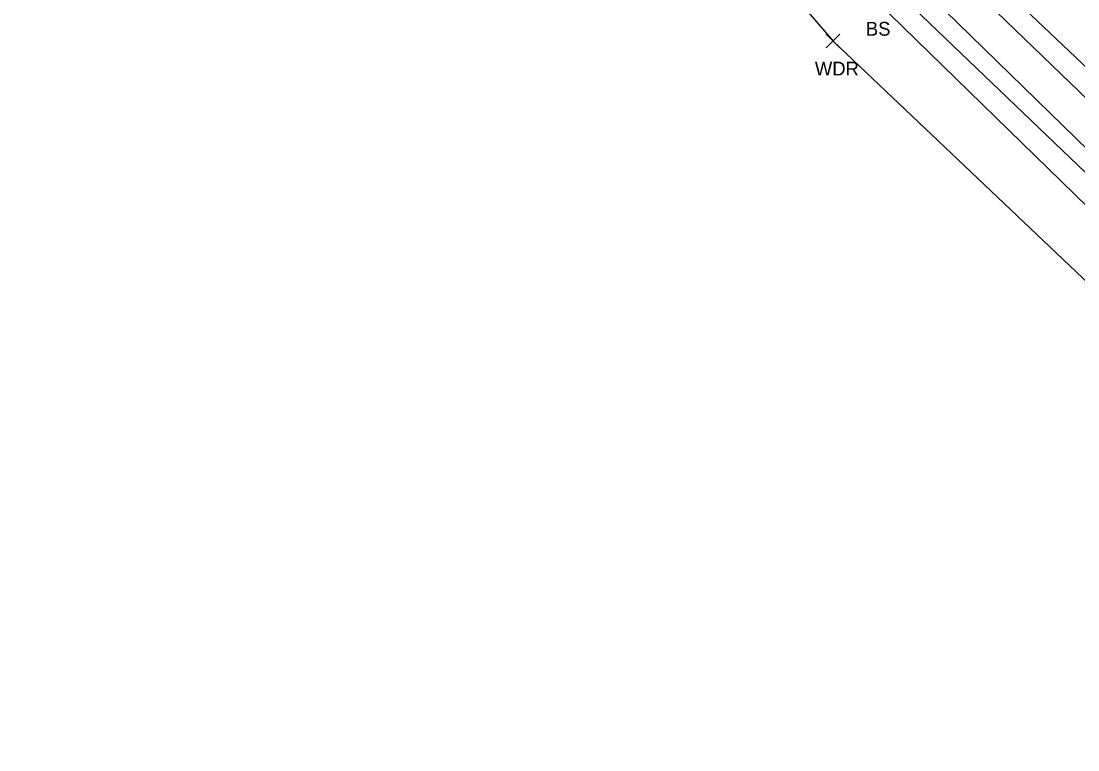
# Model space of a CAD drawing. Extents: x 1647574 to 1652703, y 212895 to 228670.
# Drawn here: x 1649589.7 to 1649743, y 226264.6 to 226370.4 of the extents above; entities that cross this region are included whole.
import ezdxf

# ---------------------------------------------------------------- set-up
doc = ezdxf.new("R2010")
doc.units = 0
for name, color, linetype in [('L_A', 7, 'Continuous'), ('L_TIC', 7, 'Continuous'), ('LAWA', 7, 'Continuous'), ('LELB', 7, 'Continuous'), ('PSP', 7, 'Continuous')]:
    doc.layers.add(name, color=color, linetype=linetype)

msp = doc.modelspace()

# ---------------------------------------------------------------- linework, layer by layer
at = {"layer": 'L_TIC'}
for points in [[(1649706.48, 226366.52), (1649708.48, 226368.52)], [(1649708.48, 226366.52), (1649706.48, 226368.52)]]:
    msp.add_lwpolyline(points, dxfattribs=at)
at = {"layer": 'LAWA'}
msp.add_lwpolyline([(1649564.01, 226501.21), (1649600.78, 226471.1), (1649629.15, 226441.1), (1649657.11, 226422.45), (1649662.3, 226420.26), (1649668.81, 226414.71), (1649676.02, 226404.08), (1649707.48, 226367.52), (1649746.55, 226330.39), (1649779.45, 226297), (1649815.18, 226260.26), (1649850.99, 226223.94), (1649889.13, 226181.22), (1649919.64, 226149.68), (1649954.03, 226112.54), (1649976.77, 226080.57), (1650010.23, 226040.33), (1650031.5, 226013.99), (1650047.73, 225988.88)], dxfattribs=at)
at = {"layer": 'LELB'}
for points in [[(1649576.43, 226518.4), (1649614.41, 226482.98), (1649642.41, 226455.9), (1649685.38, 226415.67), (1649721.92, 226380.74), (1649759.16, 226344.82), (1649794.41, 226310.27), (1649829.09, 226276.12), (1649866.9, 226238.21), (1649900.81, 226202.84), (1649937.1, 226163.93), (1649969.44, 226128.19), (1649998.01, 226097.17), (1650029.45, 226060.68), (1650045.36, 226034.05), (1650069.99, 226009.77), (1650092.51, 225984.63), (1650111.94, 225960.02)], [(1649572.06, 226513.32), (1649610.08, 226478.23), (1649638.08, 226450.58), (1649682.17, 226412.39), (1649718, 226377.59), (1649756, 226340.45), (1649789.26, 226306.39), (1649824.84, 226270.98), (1649865.01, 226237.13), (1649898.41, 226199.96), (1649935.32, 226162.62), (1649968.54, 226127.19), (1649995.98, 226095.51), (1650026.38, 226057.31)], [(1649570.19, 226510.51), (1649608.23, 226476.35), (1649636.57, 226449.06), (1649663.19, 226421.28), (1649670.48, 226414.78), (1649679.22, 226408.18), (1649715.79, 226375.57), (1649754.34, 226338.61), (1649788.1, 226305.21), (1649822.67, 226268.96), (1649860.5, 226231.77), (1649895.97, 226193.57), (1649929.13, 226157.26), (1649962.02, 226120.66), (1649988.9, 226089.08), (1650019.8, 226051.49), (1650041.89, 226022.86), (1650059.37, 225999.62), (1650079.66, 225974.03), (1650096.25, 225946.36)], [(1649668.81, 226414.71), (1649677.68, 226406.85), (1649713.8, 226373.3), (1649752.12, 226335.89), (1649786.09, 226302.81), (1649821.42, 226267.05), (1649857.98, 226229.57), (1649894.19, 226191.19), (1649927.6, 226155.83), (1649960.21, 226119.33), (1649987.22, 226087.32), (1650018.26, 226049.98), (1650039.74, 226020.41), (1650056.73, 225997.13), (1650074.38, 225969.86), (1650089, 225939.93)]]:
    msp.add_lwpolyline(points, dxfattribs=at)
at = {"layer": 'PSP'}
msp.add_lwpolyline([(1649578.75, 226520.79), (1649616.88, 226484.95), (1649644.67, 226458.4), (1649687.66, 226417.66), (1649724.18, 226382.77), (1649761.14, 226347.64), (1649797.11, 226312.71), (1649831.3, 226278.59), (1649868.9, 226240.31), (1649902.65, 226204.83), (1649939.09, 226165.73), (1649971.52, 226130.61), (1650000.21, 226098.9), (1650032.08, 226063.05), (1650053.34, 226038.39), (1650075.13, 226014.23), (1650096.57, 225988.88), (1650117.58, 225964.05)], dxfattribs=at)

# ---------------------------------------------------------------- texts
at = {"layer": 'L_A'}
for s, p in [('BS', (1649712.24, 226368.3)), ('WDR', (1649704.84, 226362.52))]:
    msp.add_text(s, height=2, dxfattribs=at).set_placement(p)

doc.saveas('drawing.dxf')
